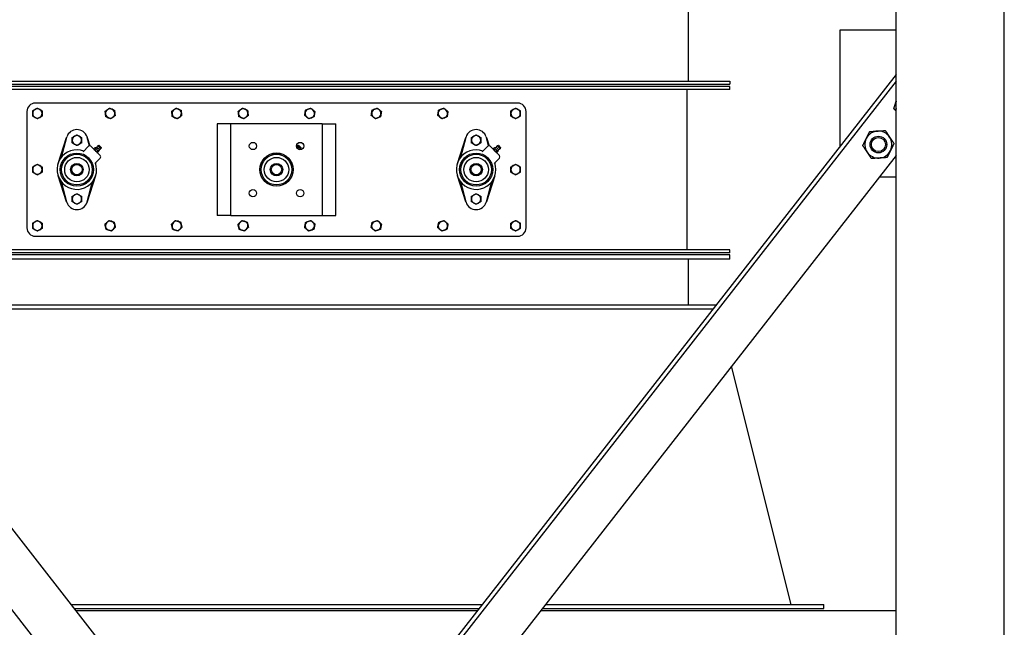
# Model space of a CAD drawing. Header units: inches. Extents: x 36 to 1719, y -84 to 1122.
# Tile 461 of 571: x 1505 to 1564, y 492 to 528. Entities that reach past the tile are written whole.
import ezdxf

# ---------------------------------------------------------------- set-up
doc = ezdxf.new("R2010")
doc.units = ezdxf.units.IN
doc.header["$LTSCALE"] = 48
doc.header["$MEASUREMENT"] = 0
doc.layers.add('Visible (ANSI)', color=7, linetype='Continuous', lineweight=30)

msp = doc.modelspace()

# ---------------------------------------------------------------- linework, layer by layer
at = {"layer": 'Visible (ANSI)'}
for p, q in [((1545.34812, 533.09877), (1545.34812, 524.54627)), ((1557.84812, 404.10877), (1557.84812, 532.34877)), ((1564.34812, 404.10877), (1564.34812, 532.34877)), ((1554.47562, 527.63572), (1557.84812, 527.63572)), ((1554.47562, 520.63572), (1554.47562, 527.63572)), ((1557.84812, 524.95034), (1483.34812, 429.63862)), ((1557.84812, 524.54438), (1483.34812, 429.23267)), ((1493.34812, 524.54627), (1547.84812, 524.54627)), ((1547.84812, 524.54627), (1547.84812, 524.35877)), ((1493.34812, 524.35877), (1547.84812, 524.35877)), ((1547.84812, 524.23377), (1493.34812, 524.23377)), ((1547.84812, 524.04627), (1493.34812, 524.04627)), ((1545.28562, 514.42127), (1545.28562, 524.04627)), ((1547.84812, 524.04627), (1547.84812, 524.23377)), ((1535.09812, 523.23377), (1506.09812, 523.23377)), ((1505.59812, 522.73377), (1505.59812, 515.73377)), ((1535.59812, 515.73377), (1535.59812, 522.73377)), ((1517.66062, 521.98377), (1517.03562, 521.98377)), ((1517.03562, 521.98377), (1517.03562, 516.48377)), ((1517.84812, 521.98377), (1517.66062, 521.98377)), ((1517.84812, 516.48377), (1517.84812, 521.98377)), ((1518.22312, 521.98377), (1517.84812, 521.98377)), ((1522.97312, 521.98377), (1518.22312, 521.98377)), ((1523.34812, 521.98377), (1522.97312, 521.98377)), ((1523.34812, 521.98377), (1523.53562, 521.98377)), ((1523.34812, 521.98377), (1523.34812, 516.48377)), ((1523.53562, 521.98377), (1524.16062, 521.98377)), ((1524.16062, 516.48377), (1524.16062, 521.98377)), ((1507.46902, 519.60158), (1507.97789, 521.16373)), ((1507.97789, 521.16373), (1507.65363, 519.95356)), ((1507.97789, 521.16373), (1507.989, 521.19782)), ((1509.20724, 521.19782), (1509.21835, 521.16373)), ((1509.35154, 520.66664), (1509.21835, 521.16373)), ((1509.21835, 521.16373), (1509.38022, 520.6668)), ((1531.46902, 519.60158), (1531.97789, 521.16373)), ((1531.97789, 521.16373), (1531.65363, 519.95356)), ((1531.97789, 521.16373), (1531.989, 521.19782)), ((1533.20724, 521.19782), (1533.21835, 521.16373)), ((1533.35154, 520.66664), (1533.21835, 521.16373)), ((1533.21835, 521.16373), (1533.38022, 520.6668)), ((1486.72062, 520.63572), (1520.59812, 477.29448)), ((1508.96703, 520.30979), (1509.29571, 520.63847)), ((1509.43713, 520.63847), (1510.00281, 520.07278)), ((1509.61617, 520.47684), (1509.68228, 520.54295)), ((1509.62254, 520.45306), (1509.61617, 520.47684)), ((1509.67242, 520.42058), (1509.73853, 520.48669)), ((1509.70605, 520.53658), (1509.68228, 520.54295)), ((1509.70605, 520.53658), (1509.71911, 520.52352)), ((1509.71911, 520.52352), (1509.80349, 520.43914)), ((1509.78493, 520.30807), (1509.85104, 520.37418)), ((1509.80135, 520.58455), (1509.9489, 520.43701)), ((1509.80349, 520.43914), (1509.88787, 520.35476)), ((1509.84118, 520.25182), (1509.9073, 520.31793)), ((1509.92566, 520.68974), (1509.85529, 520.66878)), ((1509.85529, 520.66878), (1510.03313, 520.49094)), ((1509.88787, 520.35476), (1509.90092, 520.34171)), ((1509.90092, 520.34171), (1509.9073, 520.31793)), ((1509.93347, 520.68776), (1510.05211, 520.56913)), ((1510.05409, 520.56131), (1510.03313, 520.49094)), ((1521.81151, 520.57439), (1521.93874, 520.44717)), ((1521.92566, 520.68974), (1521.85529, 520.66878)), ((1521.85529, 520.66878), (1522.03313, 520.49094)), ((1521.93347, 520.68776), (1522.05211, 520.56913)), ((1522.05409, 520.56131), (1522.03313, 520.49094)), ((1532.96703, 520.30979), (1533.29571, 520.63847)), ((1533.43713, 520.63847), (1534.00281, 520.07278)), ((1533.61617, 520.47684), (1533.68228, 520.54295)), ((1533.62254, 520.45306), (1533.61617, 520.47684)), ((1533.67242, 520.42058), (1533.73853, 520.48669)), ((1533.70605, 520.53658), (1533.68228, 520.54295)), ((1533.70605, 520.53658), (1533.71911, 520.52352)), ((1533.71911, 520.52352), (1533.80349, 520.43914)), ((1533.78493, 520.30807), (1533.85104, 520.37418)), ((1533.80135, 520.58455), (1533.9489, 520.43701)), ((1533.80349, 520.43914), (1533.88787, 520.35476)), ((1533.84118, 520.25182), (1533.9073, 520.31793)), ((1533.92566, 520.68974), (1533.85529, 520.66878)), ((1533.85529, 520.66878), (1534.03313, 520.49094)), ((1533.88787, 520.35476), (1533.90092, 520.34171)), ((1533.90092, 520.34171), (1533.9073, 520.31793)), ((1533.93347, 520.68776), (1534.05211, 520.56913)), ((1534.05409, 520.56131), (1534.03313, 520.49094)), ((1557.84812, 520.07892), (1483.34812, 424.76721)), ((1510.00281, 519.93136), (1509.67414, 519.60268)), ((1509.81741, 520.25819), (1509.84118, 520.25182)), ((1534.00281, 519.93136), (1533.67414, 519.60268)), ((1533.81741, 520.25819), (1533.84118, 520.25182)), ((1509.71391, 519.64245), (1509.72722, 519.60158)), ((1533.71391, 519.64245), (1533.72722, 519.60158)), ((1484.357, 518.78821), (1518.69426, 474.85877)), ((1507.97789, 517.30381), (1507.46902, 518.86596)), ((1507.65363, 518.51398), (1507.97789, 517.30381)), ((1509.72722, 518.86596), (1509.21835, 517.30381)), ((1509.21835, 517.30381), (1509.54261, 518.51398)), ((1531.97789, 517.30381), (1531.46902, 518.86596)), ((1531.65363, 518.51398), (1531.97789, 517.30381)), ((1533.72722, 518.86596), (1533.21835, 517.30381)), ((1533.21835, 517.30381), (1533.54261, 518.51398)), ((1557.84812, 518.78821), (1556.83924, 518.78821)), ((1507.989, 517.26972), (1507.97789, 517.30381)), ((1509.21835, 517.30381), (1509.20724, 517.26972)), ((1531.989, 517.26972), (1531.97789, 517.30381)), ((1533.21835, 517.30381), (1533.20724, 517.26972)), ((1517.66062, 516.48377), (1517.03562, 516.48377)), ((1517.84812, 516.48377), (1517.66062, 516.48377)), ((1517.84812, 516.48377), (1518.22312, 516.48377)), ((1518.22312, 516.48377), (1522.97312, 516.48377)), ((1522.97312, 516.48377), (1523.34812, 516.48377)), ((1523.34812, 516.48377), (1523.53562, 516.48377)), ((1523.53562, 516.48377), (1524.16062, 516.48377)), ((1506.09812, 515.23377), (1535.09812, 515.23377)), ((1547.84812, 514.42127), (1493.34812, 514.42127)), ((1547.84812, 514.23377), (1547.84812, 514.42127)), ((1547.84812, 514.23377), (1493.34812, 514.23377)), ((1547.84812, 514.10877), (1493.34812, 514.10877)), ((1547.84812, 513.85877), (1493.34812, 513.85877)), ((1545.34812, 513.85877), (1545.34812, 511.10877)), ((1547.84812, 513.85877), (1547.84812, 514.10877)), ((1494.16732, 511.10877), (1547.02892, 511.10877)), ((1494.36273, 510.85877), (1546.83351, 510.85877)), ((1551.53562, 493.10877), (1547.95673, 507.42435)), ((1508.23694, 493.10877), (1532.9593, 493.10877)), ((1536.76702, 493.10877), (1553.49812, 493.10877)), ((1553.49812, 492.85877), (1553.49812, 493.10877)), ((1508.43236, 492.85877), (1532.76388, 492.85877)), ((1508.53006, 492.73377), (1532.66618, 492.73377)), ((1536.4739, 492.73377), (1557.84812, 492.73377)), ((1536.5716, 492.85877), (1553.49812, 492.85877))]:
    msp.add_line(p, q, dxfattribs=at)
for centre, radius in [((1519.18012, 520.65177), 0.21875), ((1522.01612, 520.65177), 0.21875), ((1556.77815, 520.73982), 0.50016), ((1556.77815, 520.73982), 0.5), ((1556.77815, 520.73982), 0.42332), ((1508.59812, 519.23377), 0.99675), ((1508.59812, 519.23377), 0.92175), ((1508.59812, 519.23377), 0.73425), ((1520.59812, 519.23377), 1), ((1520.59812, 519.23377), 0.99675), ((1520.59812, 519.23377), 0.92175), ((1520.59812, 519.23377), 0.73425), ((1532.59812, 519.23377), 0.99675), ((1532.59812, 519.23377), 0.92175), ((1532.59812, 519.23377), 0.73425), ((1508.59812, 519.23377), 0.375), ((1508.59812, 519.23377), 0.3125), ((1520.59812, 519.23377), 0.375), ((1520.59812, 519.23377), 0.3125), ((1532.59812, 519.23377), 0.375), ((1532.59812, 519.23377), 0.3125), ((1519.18012, 517.81577), 0.21875), ((1522.01612, 517.81577), 0.21875)]:
    msp.add_circle(centre, radius, dxfattribs=at)
for centre, radius, start, end in [((1506.09812, 522.73377), 0.5, 90, 180), ((1535.09812, 522.73377), 0.5, 0, 90), ((1558.62567, 523.10343), 0.8125, 163.1331043, 196.8668957), ((1506.22312, 522.60877), 0.281, 120, 180), ((1506.22312, 522.60877), 0.281, 60, 120), ((1506.22312, 522.60877), 0.281, 0, 60), ((1510.59812, 522.60877), 0.281, 126.2923397, 186.2923397), ((1510.59812, 522.60877), 0.281, 66.2923397, 126.2923397), ((1510.59812, 522.60877), 0.281, 6.2923397, 66.2923397), ((1510.59812, 522.60877), 0.281, 306.2923397, 6.2923397), ((1514.59812, 522.60877), 0.281, 126.2923397, 186.2923397), ((1514.59812, 522.60877), 0.281, 66.2923397, 126.2923397), ((1514.59812, 522.60877), 0.281, 6.2923397, 66.2923397), ((1514.59812, 522.60877), 0.281, 306.2923397, 6.2923397), ((1518.59812, 522.60877), 0.281, 126.2923397, 186.2923397), ((1518.59812, 522.60877), 0.281, 66.2923397, 126.2923397), ((1518.59812, 522.60877), 0.281, 6.2923397, 66.2923397), ((1518.59812, 522.60877), 0.281, 306.2923397, 6.2923397), ((1522.59812, 522.60877), 0.281, 170.8358207, 230.8358207), ((1522.59812, 522.60877), 0.281, 110.8358207, 170.8358207), ((1522.59812, 522.60877), 0.281, 50.8358207, 110.8358207), ((1522.59812, 522.60877), 0.281, 350.8358207, 50.8358207), ((1526.59812, 522.60877), 0.281, 170.8358207, 230.8358207), ((1526.59812, 522.60877), 0.281, 110.8358207, 170.8358207), ((1526.59812, 522.60877), 0.281, 50.8358207, 110.8358207), ((1526.59812, 522.60877), 0.281, 350.8358207, 50.8358207), ((1530.59812, 522.60877), 0.281, 170.8358207, 230.8358207), ((1530.59812, 522.60877), 0.281, 110.8358207, 170.8358207), ((1530.59812, 522.60877), 0.281, 50.8358207, 110.8358207), ((1530.59812, 522.60877), 0.281, 350.8358207, 50.8358207), ((1534.97312, 522.60877), 0.281, 120, 180), ((1534.97312, 522.60877), 0.281, 60, 120), ((1534.97312, 522.60877), 0.281, 0, 60), ((1506.22312, 522.60877), 0.281, 180, 240), ((1506.22312, 522.60877), 0.281, 240, 300), ((1506.22312, 522.60877), 0.281, 300, 0), ((1510.59812, 522.60877), 0.281, 186.2923397, 246.2923397), ((1510.59812, 522.60877), 0.281, 246.2923397, 306.2923397), ((1514.59812, 522.60877), 0.281, 186.2923397, 246.2923397), ((1514.59812, 522.60877), 0.281, 246.2923397, 306.2923397), ((1518.59812, 522.60877), 0.281, 186.2923397, 246.2923397), ((1518.59812, 522.60877), 0.281, 246.2923397, 306.2923397), ((1522.59812, 522.60877), 0.281, 230.8358207, 290.8358207), ((1522.59812, 522.60877), 0.281, 290.8358207, 350.8358207), ((1526.59812, 522.60877), 0.281, 230.8358207, 290.8358207), ((1526.59812, 522.60877), 0.281, 290.8358207, 350.8358207), ((1530.59812, 522.60877), 0.281, 230.8358207, 290.8358207), ((1530.59812, 522.60877), 0.281, 290.8358207, 350.8358207), ((1534.97312, 522.60877), 0.281, 180, 240), ((1534.97312, 522.60877), 0.281, 240, 300), ((1534.97312, 522.60877), 0.281, 300, 0), ((1508.59812, 520.9994), 0.64063, 18.0432318, 161.9567682), ((1532.59812, 520.9994), 0.64063, 18.0432318, 161.9567682), ((1556.77815, 520.73982), 0.8125, 93.6646416, 153.6646416), ((1556.77815, 520.73982), 0.8125, 33.6646416, 93.6646416), ((1508.59812, 520.9994), 0.28125, 120, 180), ((1508.59812, 520.9994), 0.28125, 180, 240), ((1508.59812, 520.9994), 0.28125, 60, 120), ((1508.59812, 520.9994), 0.28125, 0, 60), ((1508.59812, 520.9994), 0.28125, 300, 0), ((1532.59812, 520.9994), 0.28125, 120, 180), ((1532.59812, 520.9994), 0.28125, 180, 240), ((1532.59812, 520.9994), 0.28125, 60, 120), ((1532.59812, 520.9994), 0.28125, 0, 60), ((1532.59812, 520.9994), 0.28125, 300, 0), ((1556.77815, 520.73982), 0.8125, 153.6646416, 213.6646416), ((1556.77815, 520.73982), 0.8125, 333.6646416, 33.6646416), ((1508.59812, 519.23377), 1.1875, 69.9010624, 20.0989376), ((1508.59812, 520.9994), 0.28125, 240, 300), ((1509.36642, 520.56776), 0.1, 45, 135), ((1509.65023, 520.76611), 0.23622, 283.6687015, 309.7729981), ((1509.9275, 520.56316), 0.12795, 124.3612907, 170.3745904), ((1510.13045, 520.28588), 0.23622, 140.2270019, 166.3312985), ((1509.92791, 520.6822), 0.00787, 45, 106.5871761), ((1509.9275, 520.56316), 0.12795, 279.6254096, 325.6387093), ((1510.04654, 520.56356), 0.00787, 343.4128239, 45), ((1521.9275, 520.56316), 0.12795, 124.3612907, 164.4634537), ((1521.92791, 520.6822), 0.00787, 45, 106.5871761), ((1521.9275, 520.56316), 0.12795, 285.5365463, 325.6387093), ((1522.04654, 520.56356), 0.00787, 343.4128239, 45), ((1532.59812, 519.23377), 1.1875, 69.9010624, 20.0989376), ((1532.59812, 520.9994), 0.28125, 240, 300), ((1533.36642, 520.56776), 0.1, 45, 135), ((1533.65023, 520.76611), 0.23622, 283.6687015, 309.7729981), ((1533.9275, 520.56316), 0.12795, 124.3612907, 170.3745904), ((1534.13045, 520.28588), 0.23622, 140.2270019, 166.3312985), ((1533.92791, 520.6822), 0.00787, 45, 106.5871761), ((1533.9275, 520.56316), 0.12795, 279.6254096, 325.6387093), ((1534.04654, 520.56356), 0.00787, 343.4128239, 45), ((1556.77815, 520.73982), 0.8125, 213.6646416, 273.6646416), ((1556.77815, 520.73982), 0.8125, 273.6646416, 333.6646416), ((1509.9321, 520.00207), 0.1, 315, 45), ((1533.9321, 520.00207), 0.1, 315, 45), ((1506.22312, 519.23377), 0.281, 120, 180), ((1506.22312, 519.23377), 0.281, 180, 240), ((1506.22312, 519.23377), 0.281, 60, 120), ((1506.22312, 519.23377), 0.281, 0, 60), ((1506.22312, 519.23377), 0.281, 300, 0), ((1534.97312, 519.23377), 0.281, 120, 180), ((1534.97312, 519.23377), 0.281, 180, 240), ((1534.97312, 519.23377), 0.281, 60, 120), ((1534.97312, 519.23377), 0.281, 0, 60), ((1534.97312, 519.23377), 0.281, 300, 0), ((1506.22312, 519.23377), 0.281, 240, 300), ((1534.97312, 519.23377), 0.281, 240, 300), ((1508.59812, 517.46815), 0.28125, 120, 180), ((1508.59812, 517.46815), 0.28125, 180, 240), ((1508.59812, 517.46815), 0.28125, 60, 120), ((1508.59812, 517.46815), 0.28125, 0, 60), ((1508.59812, 517.46815), 0.28125, 300, 0), ((1532.59812, 517.46815), 0.28125, 120, 180), ((1532.59812, 517.46815), 0.28125, 180, 240), ((1532.59812, 517.46815), 0.28125, 60, 120), ((1532.59812, 517.46815), 0.28125, 0, 60), ((1532.59812, 517.46815), 0.28125, 300, 0), ((1508.59812, 517.46815), 0.64063, 198.0432318, 341.9567682), ((1508.59812, 517.46815), 0.28125, 240, 300), ((1532.59812, 517.46815), 0.64063, 198.0432318, 341.9567682), ((1532.59812, 517.46815), 0.28125, 240, 300), ((1506.22312, 515.85877), 0.281, 60, 120), ((1510.59812, 515.85877), 0.281, 73.3571703, 133.3571703), ((1510.59812, 515.85877), 0.281, 13.3571703, 73.3571703), ((1514.59812, 515.85877), 0.281, 73.3571703, 133.3571703), ((1514.59812, 515.85877), 0.281, 13.3571703, 73.3571703), ((1518.59812, 515.85877), 0.281, 73.3571703, 133.3571703), ((1518.59812, 515.85877), 0.281, 13.3571703, 73.3571703), ((1522.59812, 515.85877), 0.281, 108.4406544, 168.4406544), ((1522.59812, 515.85877), 0.281, 48.4406544, 108.4406544), ((1526.59812, 515.85877), 0.281, 108.4406544, 168.4406544), ((1526.59812, 515.85877), 0.281, 48.4406544, 108.4406544), ((1530.59812, 515.85877), 0.281, 108.4406544, 168.4406544), ((1530.59812, 515.85877), 0.281, 48.4406544, 108.4406544), ((1534.97312, 515.85877), 0.281, 60, 120), ((1506.09812, 515.73377), 0.5, 180, 270), ((1506.22312, 515.85877), 0.281, 120, 180), ((1506.22312, 515.85877), 0.281, 180, 240), ((1506.22312, 515.85877), 0.281, 240, 300), ((1506.22312, 515.85877), 0.281, 0, 60), ((1506.22312, 515.85877), 0.281, 300, 0), ((1510.59812, 515.85877), 0.281, 133.3571703, 193.3571703), ((1510.59812, 515.85877), 0.281, 193.3571703, 253.3571703), ((1510.59812, 515.85877), 0.281, 253.3571703, 313.3571703), ((1510.59812, 515.85877), 0.281, 313.3571703, 13.3571703), ((1514.59812, 515.85877), 0.281, 133.3571703, 193.3571703), ((1514.59812, 515.85877), 0.281, 193.3571703, 253.3571703), ((1514.59812, 515.85877), 0.281, 253.3571703, 313.3571703), ((1514.59812, 515.85877), 0.281, 313.3571703, 13.3571703), ((1518.59812, 515.85877), 0.281, 133.3571703, 193.3571703), ((1518.59812, 515.85877), 0.281, 193.3571703, 253.3571703), ((1518.59812, 515.85877), 0.281, 253.3571703, 313.3571703), ((1518.59812, 515.85877), 0.281, 313.3571703, 13.3571703), ((1522.59812, 515.85877), 0.281, 168.4406544, 228.4406544), ((1522.59812, 515.85877), 0.281, 228.4406544, 288.4406544), ((1522.59812, 515.85877), 0.281, 288.4406544, 348.4406544), ((1522.59812, 515.85877), 0.281, 348.4406544, 48.4406544), ((1526.59812, 515.85877), 0.281, 168.4406544, 228.4406544), ((1526.59812, 515.85877), 0.281, 228.4406544, 288.4406544), ((1526.59812, 515.85877), 0.281, 288.4406544, 348.4406544), ((1526.59812, 515.85877), 0.281, 348.4406544, 48.4406544), ((1530.59812, 515.85877), 0.281, 168.4406544, 228.4406544), ((1530.59812, 515.85877), 0.281, 228.4406544, 288.4406544), ((1530.59812, 515.85877), 0.281, 288.4406544, 348.4406544), ((1530.59812, 515.85877), 0.281, 348.4406544, 48.4406544), ((1534.97312, 515.85877), 0.281, 120, 180), ((1534.97312, 515.85877), 0.281, 180, 240), ((1534.97312, 515.85877), 0.281, 240, 300), ((1535.09812, 515.73377), 0.5, 270, 0), ((1534.97312, 515.85877), 0.281, 0, 60), ((1534.97312, 515.85877), 0.281, 300, 0)]:
    msp.add_arc(centre, radius, start, end, dxfattribs=at)
for points, weights in [([(1557.70999, 522.89914), (1557.78401, 523.13502), (1557.84812, 523.33931)], [1, 1.03730221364, 1.00128282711]), ([(1505.94212, 522.77101), (1506.01741, 522.81448), (1506.08262, 522.85213)], [1, 1.0379548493, 1]), ([(1505.94212, 522.60877), (1505.94212, 522.68407), (1505.94212, 522.77101)], [1, 1.0379548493, 1]), ([(1506.08262, 522.85213), (1506.14783, 522.88977), (1506.22312, 522.93324)], [1, 1.0379548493, 1]), ([(1506.22312, 522.93324), (1506.29841, 522.88977), (1506.36362, 522.85213)], [1, 1.0379548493, 1]), ([(1506.36362, 522.85213), (1506.42883, 522.81448), (1506.50412, 522.77101)], [1, 1.0379548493, 1]), ([(1506.50412, 522.77101), (1506.50412, 522.68407), (1506.50412, 522.60877)], [1, 1.0379548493, 1]), ([(1510.30103, 522.73923), (1510.37111, 522.79069), (1510.43179, 522.83526)], [1, 1.0379548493, 1]), ([(1510.31881, 522.57797), (1510.31056, 522.65281), (1510.30103, 522.73923)], [1, 1.0379548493, 1]), ([(1510.43179, 522.83526), (1510.49248, 522.87983), (1510.56256, 522.93129)], [1, 1.0379548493, 1]), ([(1510.56256, 522.93129), (1510.64216, 522.89633), (1510.7111, 522.86606)], [1, 1.0379548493, 1]), ([(1510.7111, 522.86606), (1510.78004, 522.83579), (1510.85965, 522.80083)], [1, 1.0379548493, 1]), ([(1510.85965, 522.80083), (1510.86917, 522.71441), (1510.87743, 522.63957)], [1, 1.0379548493, 1]), ([(1510.87743, 522.63957), (1510.88568, 522.56473), (1510.89521, 522.47831)], [1, 1.0379548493, 1]), ([(1514.30103, 522.73923), (1514.37111, 522.79069), (1514.43179, 522.83526)], [1, 1.0379548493, 1]), ([(1514.31881, 522.57797), (1514.31056, 522.65281), (1514.30103, 522.73923)], [1, 1.0379548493, 1]), ([(1514.43179, 522.83526), (1514.49248, 522.87983), (1514.56256, 522.93129)], [1, 1.0379548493, 1]), ([(1514.56256, 522.93129), (1514.64216, 522.89633), (1514.7111, 522.86606)], [1, 1.0379548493, 1]), ([(1514.7111, 522.86606), (1514.78004, 522.83579), (1514.85965, 522.80083)], [1, 1.0379548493, 1]), ([(1514.85965, 522.80083), (1514.86917, 522.71441), (1514.87743, 522.63957)], [1, 1.0379548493, 1]), ([(1514.87743, 522.63957), (1514.88568, 522.56473), (1514.89521, 522.47831)], [1, 1.0379548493, 1]), ([(1518.30103, 522.73923), (1518.37111, 522.79069), (1518.43179, 522.83526)], [1, 1.0379548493, 1]), ([(1518.31881, 522.57797), (1518.31056, 522.65281), (1518.30103, 522.73923)], [1, 1.0379548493, 1]), ([(1518.43179, 522.83526), (1518.49248, 522.87983), (1518.56256, 522.93129)], [1, 1.0379548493, 1]), ([(1518.56256, 522.93129), (1518.64216, 522.89633), (1518.7111, 522.86606)], [1, 1.0379548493, 1]), ([(1518.7111, 522.86606), (1518.78004, 522.83579), (1518.85965, 522.80083)], [1, 1.0379548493, 1]), ([(1518.85965, 522.80083), (1518.86917, 522.71441), (1518.87743, 522.63957)], [1, 1.0379548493, 1]), ([(1518.87743, 522.63957), (1518.88568, 522.56473), (1518.89521, 522.47831)], [1, 1.0379548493, 1]), ([(1522.29487, 522.49336), (1522.30872, 522.57919), (1522.32071, 522.65353)], [1, 1.0379548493, 1]), ([(1522.32071, 522.65353), (1522.3327, 522.72786), (1522.34654, 522.81369)], [1, 1.0379548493, 1]), ([(1522.34654, 522.81369), (1522.4278, 522.84461), (1522.49817, 522.8714)], [1, 1.0379548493, 1]), ([(1522.49817, 522.8714), (1522.56854, 522.89818), (1522.6498, 522.9291)], [1, 1.0379548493, 1]), ([(1522.6498, 522.9291), (1522.71721, 522.87419), (1522.77558, 522.82664)], [1, 1.0379548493, 1]), ([(1522.77558, 522.82664), (1522.83396, 522.77909), (1522.90137, 522.72418)], [1, 1.0379548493, 1]), ([(1522.90137, 522.72418), (1522.88752, 522.63835), (1522.87553, 522.56402)], [1, 1.0379548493, 1]), ([(1526.29487, 522.49336), (1526.30872, 522.57919), (1526.32071, 522.65353)], [1, 1.0379548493, 1]), ([(1526.32071, 522.65353), (1526.3327, 522.72786), (1526.34654, 522.81369)], [1, 1.0379548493, 1]), ([(1526.34654, 522.81369), (1526.4278, 522.84461), (1526.49817, 522.8714)], [1, 1.0379548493, 1]), ([(1526.49817, 522.8714), (1526.56854, 522.89818), (1526.6498, 522.9291)], [1, 1.0379548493, 1]), ([(1526.6498, 522.9291), (1526.71721, 522.87419), (1526.77558, 522.82664)], [1, 1.0379548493, 1]), ([(1526.77558, 522.82664), (1526.83396, 522.77909), (1526.90137, 522.72418)], [1, 1.0379548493, 1]), ([(1526.90137, 522.72418), (1526.88752, 522.63835), (1526.87553, 522.56402)], [1, 1.0379548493, 1]), ([(1530.29487, 522.49336), (1530.30872, 522.57919), (1530.32071, 522.65353)], [1, 1.0379548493, 1]), ([(1530.32071, 522.65353), (1530.3327, 522.72786), (1530.34654, 522.81369)], [1, 1.0379548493, 1]), ([(1530.34654, 522.81369), (1530.4278, 522.84461), (1530.49817, 522.8714)], [1, 1.0379548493, 1]), ([(1530.49817, 522.8714), (1530.56854, 522.89818), (1530.6498, 522.9291)], [1, 1.0379548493, 1]), ([(1530.6498, 522.9291), (1530.71721, 522.87419), (1530.77558, 522.82664)], [1, 1.0379548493, 1]), ([(1530.77558, 522.82664), (1530.83396, 522.77909), (1530.90137, 522.72418)], [1, 1.0379548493, 1]), ([(1530.90137, 522.72418), (1530.88752, 522.63835), (1530.87553, 522.56402)], [1, 1.0379548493, 1]), ([(1534.69212, 522.77101), (1534.76741, 522.81448), (1534.83262, 522.85213)], [1, 1.0379548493, 1]), ([(1534.69212, 522.60877), (1534.69212, 522.68407), (1534.69212, 522.77101)], [1, 1.0379548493, 1]), ([(1534.83262, 522.85213), (1534.89783, 522.88977), (1534.97312, 522.93324)], [1, 1.0379548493, 1]), ([(1534.97312, 522.93324), (1535.04841, 522.88977), (1535.11362, 522.85213)], [1, 1.0379548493, 1]), ([(1535.11362, 522.85213), (1535.17883, 522.81448), (1535.25412, 522.77101)], [1, 1.0379548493, 1]), ([(1535.25412, 522.77101), (1535.25412, 522.68407), (1535.25412, 522.60877)], [1, 1.0379548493, 1]), ([(1557.84812, 522.7488), (1557.78227, 522.82047), (1557.70999, 522.89914)], [1.0184409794, 1.01578675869, 1]), ([(1505.94212, 522.44654), (1505.94212, 522.53348), (1505.94212, 522.60877)], [1, 1.0379548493, 1]), ([(1506.08262, 522.36542), (1506.01741, 522.40307), (1505.94212, 522.44654)], [1, 1.0379548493, 1]), ([(1506.22312, 522.2843), (1506.14783, 522.32777), (1506.08262, 522.36542)], [1, 1.0379548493, 1]), ([(1506.36362, 522.36542), (1506.29841, 522.32777), (1506.22312, 522.2843)], [1, 1.0379548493, 1]), ([(1506.50412, 522.44654), (1506.42883, 522.40307), (1506.36362, 522.36542)], [1, 1.0379548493, 1]), ([(1506.50412, 522.60877), (1506.50412, 522.53348), (1506.50412, 522.44654)], [1, 1.0379548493, 1]), ([(1510.33659, 522.41672), (1510.32707, 522.50313), (1510.31881, 522.57797)], [1, 1.0379548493, 1]), ([(1510.48514, 522.35149), (1510.4162, 522.38176), (1510.33659, 522.41672)], [1, 1.0379548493, 1]), ([(1510.63368, 522.28626), (1510.55408, 522.32121), (1510.48514, 522.35149)], [1, 1.0379548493, 1]), ([(1510.76445, 522.38228), (1510.70376, 522.33772), (1510.63368, 522.28626)], [1, 1.0379548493, 1]), ([(1510.89521, 522.47831), (1510.82513, 522.42685), (1510.76445, 522.38228)], [1, 1.0379548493, 1]), ([(1514.33659, 522.41672), (1514.32707, 522.50313), (1514.31881, 522.57797)], [1, 1.0379548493, 1]), ([(1514.48514, 522.35149), (1514.4162, 522.38176), (1514.33659, 522.41672)], [1, 1.0379548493, 1]), ([(1514.63368, 522.28626), (1514.55408, 522.32121), (1514.48514, 522.35149)], [1, 1.0379548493, 1]), ([(1514.76445, 522.38228), (1514.70376, 522.33772), (1514.63368, 522.28626)], [1, 1.0379548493, 1]), ([(1514.89521, 522.47831), (1514.82513, 522.42685), (1514.76445, 522.38228)], [1, 1.0379548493, 1]), ([(1518.33659, 522.41672), (1518.32707, 522.50313), (1518.31881, 522.57797)], [1, 1.0379548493, 1]), ([(1518.48514, 522.35149), (1518.4162, 522.38176), (1518.33659, 522.41672)], [1, 1.0379548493, 1]), ([(1518.63368, 522.28626), (1518.55408, 522.32121), (1518.48514, 522.35149)], [1, 1.0379548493, 1]), ([(1518.76445, 522.38228), (1518.70376, 522.33772), (1518.63368, 522.28626)], [1, 1.0379548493, 1]), ([(1518.89521, 522.47831), (1518.82513, 522.42685), (1518.76445, 522.38228)], [1, 1.0379548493, 1]), ([(1522.42066, 522.3909), (1522.36228, 522.43845), (1522.29487, 522.49336)], [1, 1.0379548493, 1]), ([(1522.54644, 522.28844), (1522.47903, 522.34335), (1522.42066, 522.3909)], [1, 1.0379548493, 1]), ([(1522.69807, 522.34615), (1522.6277, 522.31937), (1522.54644, 522.28844)], [1, 1.0379548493, 1]), ([(1522.84969, 522.40385), (1522.76844, 522.37293), (1522.69807, 522.34615)], [1, 1.0379548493, 1]), ([(1522.87553, 522.56402), (1522.86354, 522.48969), (1522.84969, 522.40385)], [1, 1.0379548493, 1]), ([(1526.42066, 522.3909), (1526.36228, 522.43845), (1526.29487, 522.49336)], [1, 1.0379548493, 1]), ([(1526.54644, 522.28844), (1526.47903, 522.34335), (1526.42066, 522.3909)], [1, 1.0379548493, 1]), ([(1526.69807, 522.34615), (1526.6277, 522.31937), (1526.54644, 522.28844)], [1, 1.0379548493, 1]), ([(1526.84969, 522.40385), (1526.76844, 522.37293), (1526.69807, 522.34615)], [1, 1.0379548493, 1]), ([(1526.87553, 522.56402), (1526.86354, 522.48969), (1526.84969, 522.40385)], [1, 1.0379548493, 1]), ([(1530.42066, 522.3909), (1530.36228, 522.43845), (1530.29487, 522.49336)], [1, 1.0379548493, 1]), ([(1530.54644, 522.28844), (1530.47903, 522.34335), (1530.42066, 522.3909)], [1, 1.0379548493, 1]), ([(1530.69807, 522.34615), (1530.6277, 522.31937), (1530.54644, 522.28844)], [1, 1.0379548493, 1]), ([(1530.84969, 522.40385), (1530.76844, 522.37293), (1530.69807, 522.34615)], [1, 1.0379548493, 1]), ([(1530.87553, 522.56402), (1530.86354, 522.48969), (1530.84969, 522.40385)], [1, 1.0379548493, 1]), ([(1534.69212, 522.44654), (1534.69212, 522.53348), (1534.69212, 522.60877)], [1, 1.0379548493, 1]), ([(1534.83262, 522.36542), (1534.76741, 522.40307), (1534.69212, 522.44654)], [1, 1.0379548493, 1]), ([(1534.97312, 522.2843), (1534.89783, 522.32777), (1534.83262, 522.36542)], [1, 1.0379548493, 1]), ([(1535.11362, 522.36542), (1535.04841, 522.32777), (1534.97312, 522.2843)], [1, 1.0379548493, 1]), ([(1535.25412, 522.44654), (1535.17883, 522.40307), (1535.11362, 522.36542)], [1, 1.0379548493, 1]), ([(1535.25412, 522.60877), (1535.25412, 522.53348), (1535.25412, 522.44654)], [1, 1.0379548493, 1]), ([(1556.04998, 521.10026), (1556.14656, 521.29537), (1556.25808, 521.52067)], [1, 1.0379548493, 1]), ([(1556.25808, 521.52067), (1556.50896, 521.53674), (1556.72622, 521.55065)], [1, 1.0379548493, 1]), ([(1556.72622, 521.55065), (1556.94349, 521.56457), (1557.19436, 521.58064)], [1, 1.0379548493, 1]), ([(1557.19436, 521.58064), (1557.33371, 521.37141), (1557.4544, 521.19021)], [1, 1.0379548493, 1]), ([(1508.31687, 521.16178), (1508.39223, 521.20529), (1508.45749, 521.24297)], [1, 1.0379548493, 1]), ([(1508.31687, 520.9994), (1508.31687, 521.07476), (1508.31687, 521.16178)], [1, 1.0379548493, 1]), ([(1508.31687, 520.83702), (1508.31687, 520.92404), (1508.31687, 520.9994)], [1, 1.0379548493, 1]), ([(1508.45749, 521.24297), (1508.52276, 521.28065), (1508.59812, 521.32416)], [1, 1.0379548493, 1]), ([(1508.59812, 521.32416), (1508.67348, 521.28065), (1508.73874, 521.24297)], [1, 1.0379548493, 1]), ([(1508.73874, 521.24297), (1508.80401, 521.20529), (1508.87937, 521.16178)], [1, 1.0379548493, 1]), ([(1508.87937, 521.16178), (1508.87937, 521.07476), (1508.87937, 520.9994)], [1, 1.0379548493, 1]), ([(1508.87937, 520.9994), (1508.87937, 520.92404), (1508.87937, 520.83702)], [1, 1.0379548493, 1]), ([(1532.31687, 521.16178), (1532.39223, 521.20529), (1532.45749, 521.24297)], [1, 1.0379548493, 1]), ([(1532.31687, 520.9994), (1532.31687, 521.07476), (1532.31687, 521.16178)], [1, 1.0379548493, 1]), ([(1532.31687, 520.83702), (1532.31687, 520.92404), (1532.31687, 520.9994)], [1, 1.0379548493, 1]), ([(1532.45749, 521.24297), (1532.52276, 521.28065), (1532.59812, 521.32416)], [1, 1.0379548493, 1]), ([(1532.59812, 521.32416), (1532.67348, 521.28065), (1532.73874, 521.24297)], [1, 1.0379548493, 1]), ([(1532.73874, 521.24297), (1532.80401, 521.20529), (1532.87937, 521.16178)], [1, 1.0379548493, 1]), ([(1532.87937, 521.16178), (1532.87937, 521.07476), (1532.87937, 520.9994)], [1, 1.0379548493, 1]), ([(1532.87937, 520.9994), (1532.87937, 520.92404), (1532.87937, 520.83702)], [1, 1.0379548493, 1]), ([(1555.84188, 520.67985), (1555.9534, 520.90515), (1556.04998, 521.10026)], [1, 1.0379548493, 1]), ([(1557.4544, 521.19021), (1557.57508, 521.00901), (1557.71443, 520.79978)], [1, 1.0379548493, 1]), ([(1508.45749, 520.75583), (1508.39223, 520.79351), (1508.31687, 520.83702)], [1, 1.0379548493, 1]), ([(1508.59812, 520.67464), (1508.52276, 520.71815), (1508.45749, 520.75583)], [1, 1.0379548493, 1]), ([(1508.73874, 520.75583), (1508.67348, 520.71815), (1508.59812, 520.67464)], [1, 1.0379548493, 1]), ([(1508.87937, 520.83702), (1508.80401, 520.79351), (1508.73874, 520.75583)], [1, 1.0379548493, 1]), ([(1509.61617, 520.47684), (1509.62254, 520.45306), (1509.63559, 520.44001)], [1, 1.0379548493, 1]), ([(1509.63559, 520.44001), (1509.64864, 520.42695), (1509.67242, 520.42058)], [1, 1.0379548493, 1]), ([(1509.67242, 520.42058), (1509.69386, 520.38173), (1509.71997, 520.35562)], [1, 1.0379548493, 1]), ([(1509.71911, 520.52352), (1509.70605, 520.53658), (1509.68228, 520.54295)], [1, 1.0379548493, 1]), ([(1509.73853, 520.48669), (1509.73216, 520.51047), (1509.71911, 520.52352)], [1, 1.0379548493, 1]), ([(1509.71997, 520.35562), (1509.74608, 520.32952), (1509.78493, 520.30807)], [1, 1.0379548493, 1]), ([(1509.80349, 520.43914), (1509.77738, 520.46525), (1509.73853, 520.48669)], [1, 1.0379548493, 1]), ([(1509.78493, 520.30807), (1509.7913, 520.2843), (1509.80435, 520.27124)], [1, 1.0379548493, 1]), ([(1509.85104, 520.37418), (1509.8296, 520.41303), (1509.80349, 520.43914)], [1, 1.0379548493, 1]), ([(1509.80435, 520.27124), (1509.81741, 520.25819), (1509.84118, 520.25182)], [1, 1.0379548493, 1]), ([(1509.88787, 520.35476), (1509.87482, 520.36781), (1509.85104, 520.37418)], [1, 1.0379548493, 1]), ([(1509.9073, 520.31793), (1509.90092, 520.34171), (1509.88787, 520.35476)], [1, 1.0379548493, 1]), ([(1532.45749, 520.75583), (1532.39223, 520.79351), (1532.31687, 520.83702)], [1, 1.0379548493, 1]), ([(1532.59812, 520.67464), (1532.52276, 520.71815), (1532.45749, 520.75583)], [1, 1.0379548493, 1]), ([(1532.73874, 520.75583), (1532.67348, 520.71815), (1532.59812, 520.67464)], [1, 1.0379548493, 1]), ([(1532.87937, 520.83702), (1532.80401, 520.79351), (1532.73874, 520.75583)], [1, 1.0379548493, 1]), ([(1533.61617, 520.47684), (1533.62254, 520.45306), (1533.63559, 520.44001)], [1, 1.0379548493, 1]), ([(1533.63559, 520.44001), (1533.64864, 520.42695), (1533.67242, 520.42058)], [1, 1.0379548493, 1]), ([(1533.67242, 520.42058), (1533.69386, 520.38173), (1533.71997, 520.35562)], [1, 1.0379548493, 1]), ([(1533.71911, 520.52352), (1533.70605, 520.53658), (1533.68228, 520.54295)], [1, 1.0379548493, 1]), ([(1533.73853, 520.48669), (1533.73216, 520.51047), (1533.71911, 520.52352)], [1, 1.0379548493, 1]), ([(1533.71997, 520.35562), (1533.74608, 520.32952), (1533.78493, 520.30807)], [1, 1.0379548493, 1]), ([(1533.80349, 520.43914), (1533.77738, 520.46525), (1533.73853, 520.48669)], [1, 1.0379548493, 1]), ([(1533.78493, 520.30807), (1533.7913, 520.2843), (1533.80435, 520.27124)], [1, 1.0379548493, 1]), ([(1533.85104, 520.37418), (1533.8296, 520.41303), (1533.80349, 520.43914)], [1, 1.0379548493, 1]), ([(1533.80435, 520.27124), (1533.81741, 520.25819), (1533.84118, 520.25182)], [1, 1.0379548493, 1]), ([(1533.88787, 520.35476), (1533.87482, 520.36781), (1533.85104, 520.37418)], [1, 1.0379548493, 1]), ([(1533.9073, 520.31793), (1533.90092, 520.34171), (1533.88787, 520.35476)], [1, 1.0379548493, 1]), ([(1556.10191, 520.28942), (1555.98123, 520.47062), (1555.84188, 520.67985)], [1, 1.0379548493, 1]), ([(1556.36195, 519.89899), (1556.2226, 520.10822), (1556.10191, 520.28942)], [1, 1.0379548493, 1]), ([(1557.50633, 520.37937), (1557.40975, 520.18426), (1557.29822, 519.95896)], [1, 1.0379548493, 1]), ([(1557.71443, 520.79978), (1557.60291, 520.57448), (1557.50633, 520.37937)], [1, 1.0379548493, 1]), ([(1556.83009, 519.92898), (1556.61282, 519.91506), (1556.36195, 519.89899)], [1, 1.0379548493, 1]), ([(1557.29822, 519.95896), (1557.04735, 519.94289), (1556.83009, 519.92898)], [1, 1.0379548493, 1]), ([(1505.94212, 519.39601), (1506.01741, 519.43948), (1506.08262, 519.47713)], [1, 1.0379548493, 1]), ([(1505.94212, 519.23377), (1505.94212, 519.30907), (1505.94212, 519.39601)], [1, 1.0379548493, 1]), ([(1505.94212, 519.07154), (1505.94212, 519.15848), (1505.94212, 519.23377)], [1, 1.0379548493, 1]), ([(1506.08262, 519.47713), (1506.14783, 519.51477), (1506.22312, 519.55824)], [1, 1.0379548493, 1]), ([(1506.22312, 519.55824), (1506.29841, 519.51477), (1506.36362, 519.47713)], [1, 1.0379548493, 1]), ([(1506.36362, 519.47713), (1506.42883, 519.43948), (1506.50412, 519.39601)], [1, 1.0379548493, 1]), ([(1506.50412, 519.39601), (1506.50412, 519.30907), (1506.50412, 519.23377)], [1, 1.0379548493, 1]), ([(1506.50412, 519.23377), (1506.50412, 519.15848), (1506.50412, 519.07154)], [1, 1.0379548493, 1]), ([(1534.69212, 519.39601), (1534.76741, 519.43948), (1534.83262, 519.47713)], [1, 1.0379548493, 1]), ([(1534.69212, 519.23377), (1534.69212, 519.30907), (1534.69212, 519.39601)], [1, 1.0379548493, 1]), ([(1534.69212, 519.07154), (1534.69212, 519.15848), (1534.69212, 519.23377)], [1, 1.0379548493, 1]), ([(1534.83262, 519.47713), (1534.89783, 519.51477), (1534.97312, 519.55824)], [1, 1.0379548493, 1]), ([(1534.97312, 519.55824), (1535.04841, 519.51477), (1535.11362, 519.47713)], [1, 1.0379548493, 1]), ([(1535.11362, 519.47713), (1535.17883, 519.43948), (1535.25412, 519.39601)], [1, 1.0379548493, 1]), ([(1535.25412, 519.39601), (1535.25412, 519.30907), (1535.25412, 519.23377)], [1, 1.0379548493, 1]), ([(1535.25412, 519.23377), (1535.25412, 519.15848), (1535.25412, 519.07154)], [1, 1.0379548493, 1]), ([(1506.08262, 518.99042), (1506.01741, 519.02807), (1505.94212, 519.07154)], [1, 1.0379548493, 1]), ([(1506.22312, 518.9093), (1506.14783, 518.95277), (1506.08262, 518.99042)], [1, 1.0379548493, 1]), ([(1506.36362, 518.99042), (1506.29841, 518.95277), (1506.22312, 518.9093)], [1, 1.0379548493, 1]), ([(1506.50412, 519.07154), (1506.42883, 519.02807), (1506.36362, 518.99042)], [1, 1.0379548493, 1]), ([(1534.83262, 518.99042), (1534.76741, 519.02807), (1534.69212, 519.07154)], [1, 1.0379548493, 1]), ([(1534.97312, 518.9093), (1534.89783, 518.95277), (1534.83262, 518.99042)], [1, 1.0379548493, 1]), ([(1535.11362, 518.99042), (1535.04841, 518.95277), (1534.97312, 518.9093)], [1, 1.0379548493, 1]), ([(1535.25412, 519.07154), (1535.17883, 519.02807), (1535.11362, 518.99042)], [1, 1.0379548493, 1]), ([(1508.31687, 517.63053), (1508.39223, 517.67404), (1508.45749, 517.71172)], [1, 1.0379548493, 1]), ([(1508.31687, 517.46815), (1508.31687, 517.54351), (1508.31687, 517.63053)], [1, 1.0379548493, 1]), ([(1508.31687, 517.30577), (1508.31687, 517.39279), (1508.31687, 517.46815)], [1, 1.0379548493, 1]), ([(1508.45749, 517.22458), (1508.39223, 517.26226), (1508.31687, 517.30577)], [1, 1.0379548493, 1]), ([(1508.45749, 517.71172), (1508.52276, 517.7494), (1508.59812, 517.79291)], [1, 1.0379548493, 1]), ([(1508.59812, 517.79291), (1508.67348, 517.7494), (1508.73874, 517.71172)], [1, 1.0379548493, 1]), ([(1508.73874, 517.71172), (1508.80401, 517.67404), (1508.87937, 517.63053)], [1, 1.0379548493, 1]), ([(1508.87937, 517.30577), (1508.80401, 517.26226), (1508.73874, 517.22458)], [1, 1.0379548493, 1]), ([(1508.87937, 517.63053), (1508.87937, 517.54351), (1508.87937, 517.46815)], [1, 1.0379548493, 1]), ([(1508.87937, 517.46815), (1508.87937, 517.39279), (1508.87937, 517.30577)], [1, 1.0379548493, 1]), ([(1532.31687, 517.63053), (1532.39223, 517.67404), (1532.45749, 517.71172)], [1, 1.0379548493, 1]), ([(1532.31687, 517.46815), (1532.31687, 517.54351), (1532.31687, 517.63053)], [1, 1.0379548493, 1]), ([(1532.31687, 517.30577), (1532.31687, 517.39279), (1532.31687, 517.46815)], [1, 1.0379548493, 1]), ([(1532.45749, 517.22458), (1532.39223, 517.26226), (1532.31687, 517.30577)], [1, 1.0379548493, 1]), ([(1532.45749, 517.71172), (1532.52276, 517.7494), (1532.59812, 517.79291)], [1, 1.0379548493, 1]), ([(1532.59812, 517.79291), (1532.67348, 517.7494), (1532.73874, 517.71172)], [1, 1.0379548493, 1]), ([(1532.73874, 517.71172), (1532.80401, 517.67404), (1532.87937, 517.63053)], [1, 1.0379548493, 1]), ([(1532.87937, 517.30577), (1532.80401, 517.26226), (1532.73874, 517.22458)], [1, 1.0379548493, 1]), ([(1532.87937, 517.63053), (1532.87937, 517.54351), (1532.87937, 517.46815)], [1, 1.0379548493, 1]), ([(1532.87937, 517.46815), (1532.87937, 517.39279), (1532.87937, 517.30577)], [1, 1.0379548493, 1]), ([(1508.59812, 517.14339), (1508.52276, 517.1869), (1508.45749, 517.22458)], [1, 1.0379548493, 1]), ([(1508.73874, 517.22458), (1508.67348, 517.1869), (1508.59812, 517.14339)], [1, 1.0379548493, 1]), ([(1532.59812, 517.14339), (1532.52276, 517.1869), (1532.45749, 517.22458)], [1, 1.0379548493, 1]), ([(1532.73874, 517.22458), (1532.67348, 517.1869), (1532.59812, 517.14339)], [1, 1.0379548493, 1]), ([(1506.08262, 516.10213), (1506.14783, 516.13977), (1506.22312, 516.18324)], [1, 1.0379548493, 1]), ([(1506.22312, 516.18324), (1506.29841, 516.13977), (1506.36362, 516.10213)], [1, 1.0379548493, 1]), ([(1510.4052, 516.06308), (1510.45995, 516.11478), (1510.52316, 516.17447)], [1, 1.0379548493, 1]), ([(1510.52316, 516.17447), (1510.60646, 516.14957), (1510.6786, 516.128)], [1, 1.0379548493, 1]), ([(1510.6786, 516.128), (1510.75074, 516.10644), (1510.83404, 516.08154)], [1, 1.0379548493, 1]), ([(1514.4052, 516.06308), (1514.45995, 516.11478), (1514.52316, 516.17447)], [1, 1.0379548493, 1]), ([(1514.52316, 516.17447), (1514.60646, 516.14957), (1514.6786, 516.128)], [1, 1.0379548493, 1]), ([(1514.6786, 516.128), (1514.75074, 516.10644), (1514.83404, 516.08154)], [1, 1.0379548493, 1]), ([(1518.4052, 516.06308), (1518.45995, 516.11478), (1518.52316, 516.17447)], [1, 1.0379548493, 1]), ([(1518.52316, 516.17447), (1518.60646, 516.14957), (1518.6786, 516.128)], [1, 1.0379548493, 1]), ([(1518.6786, 516.128), (1518.75074, 516.10644), (1518.83404, 516.08154)], [1, 1.0379548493, 1]), ([(1522.35533, 516.07403), (1522.43781, 516.10153), (1522.50923, 516.12534)], [1, 1.0379548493, 1]), ([(1522.50923, 516.12534), (1522.58066, 516.14916), (1522.66314, 516.17666)], [1, 1.0379548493, 1]), ([(1522.66314, 516.17666), (1522.72819, 516.11899), (1522.78453, 516.06904)], [1, 1.0379548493, 1]), ([(1526.35533, 516.07403), (1526.43781, 516.10153), (1526.50923, 516.12534)], [1, 1.0379548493, 1]), ([(1526.50923, 516.12534), (1526.58066, 516.14916), (1526.66314, 516.17666)], [1, 1.0379548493, 1]), ([(1526.66314, 516.17666), (1526.72819, 516.11899), (1526.78453, 516.06904)], [1, 1.0379548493, 1]), ([(1530.35533, 516.07403), (1530.43781, 516.10153), (1530.50923, 516.12534)], [1, 1.0379548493, 1]), ([(1530.50923, 516.12534), (1530.58066, 516.14916), (1530.66314, 516.17666)], [1, 1.0379548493, 1]), ([(1530.66314, 516.17666), (1530.72819, 516.11899), (1530.78453, 516.06904)], [1, 1.0379548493, 1]), ([(1534.83262, 516.10213), (1534.89783, 516.13977), (1534.97312, 516.18324)], [1, 1.0379548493, 1]), ([(1534.97312, 516.18324), (1535.04841, 516.13977), (1535.11362, 516.10213)], [1, 1.0379548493, 1]), ([(1505.94212, 516.02101), (1506.01741, 516.06448), (1506.08262, 516.10213)], [1, 1.0379548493, 1]), ([(1505.94212, 515.85877), (1505.94212, 515.93407), (1505.94212, 516.02101)], [1, 1.0379548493, 1]), ([(1505.94212, 515.69654), (1505.94212, 515.78348), (1505.94212, 515.85877)], [1, 1.0379548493, 1]), ([(1506.08262, 515.61542), (1506.01741, 515.65307), (1505.94212, 515.69654)], [1, 1.0379548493, 1]), ([(1506.22312, 515.5343), (1506.14783, 515.57777), (1506.08262, 515.61542)], [1, 1.0379548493, 1]), ([(1506.36362, 515.61542), (1506.29841, 515.57777), (1506.22312, 515.5343)], [1, 1.0379548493, 1]), ([(1506.36362, 516.10213), (1506.42883, 516.06448), (1506.50412, 516.02101)], [1, 1.0379548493, 1]), ([(1506.50412, 515.69654), (1506.42883, 515.65307), (1506.36362, 515.61542)], [1, 1.0379548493, 1]), ([(1506.50412, 516.02101), (1506.50412, 515.93407), (1506.50412, 515.85877)], [1, 1.0379548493, 1]), ([(1506.50412, 515.85877), (1506.50412, 515.78348), (1506.50412, 515.69654)], [1, 1.0379548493, 1]), ([(1510.28724, 515.9517), (1510.35046, 516.01139), (1510.4052, 516.06308)], [1, 1.0379548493, 1]), ([(1510.32472, 515.79386), (1510.30733, 515.86711), (1510.28724, 515.9517)], [1, 1.0379548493, 1]), ([(1510.3622, 515.63601), (1510.34212, 515.7206), (1510.32472, 515.79386)], [1, 1.0379548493, 1]), ([(1510.51764, 515.58954), (1510.4455, 515.61111), (1510.3622, 515.63601)], [1, 1.0379548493, 1]), ([(1510.67308, 515.54308), (1510.58978, 515.56798), (1510.51764, 515.58954)], [1, 1.0379548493, 1]), ([(1510.79104, 515.65446), (1510.73629, 515.60277), (1510.67308, 515.54308)], [1, 1.0379548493, 1]), ([(1510.909, 515.76584), (1510.84578, 515.70615), (1510.79104, 515.65446)], [1, 1.0379548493, 1]), ([(1510.83404, 516.08154), (1510.85412, 515.99695), (1510.87152, 515.92369)], [1, 1.0379548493, 1]), ([(1510.87152, 515.92369), (1510.88891, 515.85043), (1510.909, 515.76584)], [1, 1.0379548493, 1]), ([(1514.28724, 515.9517), (1514.35046, 516.01139), (1514.4052, 516.06308)], [1, 1.0379548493, 1]), ([(1514.32472, 515.79386), (1514.30733, 515.86711), (1514.28724, 515.9517)], [1, 1.0379548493, 1]), ([(1514.3622, 515.63601), (1514.34212, 515.7206), (1514.32472, 515.79386)], [1, 1.0379548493, 1]), ([(1514.51764, 515.58954), (1514.4455, 515.61111), (1514.3622, 515.63601)], [1, 1.0379548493, 1]), ([(1514.67308, 515.54308), (1514.58978, 515.56798), (1514.51764, 515.58954)], [1, 1.0379548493, 1]), ([(1514.79104, 515.65446), (1514.73629, 515.60277), (1514.67308, 515.54308)], [1, 1.0379548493, 1]), ([(1514.909, 515.76584), (1514.84578, 515.70615), (1514.79104, 515.65446)], [1, 1.0379548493, 1]), ([(1514.83404, 516.08154), (1514.85412, 515.99695), (1514.87152, 515.92369)], [1, 1.0379548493, 1]), ([(1514.87152, 515.92369), (1514.88891, 515.85043), (1514.909, 515.76584)], [1, 1.0379548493, 1]), ([(1518.28724, 515.9517), (1518.35046, 516.01139), (1518.4052, 516.06308)], [1, 1.0379548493, 1]), ([(1518.32472, 515.79386), (1518.30733, 515.86711), (1518.28724, 515.9517)], [1, 1.0379548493, 1]), ([(1518.3622, 515.63601), (1518.34212, 515.7206), (1518.32472, 515.79386)], [1, 1.0379548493, 1]), ([(1518.51764, 515.58954), (1518.4455, 515.61111), (1518.3622, 515.63601)], [1, 1.0379548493, 1]), ([(1518.67308, 515.54308), (1518.58978, 515.56798), (1518.51764, 515.58954)], [1, 1.0379548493, 1]), ([(1518.79104, 515.65446), (1518.73629, 515.60277), (1518.67308, 515.54308)], [1, 1.0379548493, 1]), ([(1518.909, 515.76584), (1518.84578, 515.70615), (1518.79104, 515.65446)], [1, 1.0379548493, 1]), ([(1518.83404, 516.08154), (1518.85412, 515.99695), (1518.87152, 515.92369)], [1, 1.0379548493, 1]), ([(1518.87152, 515.92369), (1518.88891, 515.85043), (1518.909, 515.76584)], [1, 1.0379548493, 1]), ([(1522.29031, 515.75614), (1522.30773, 515.84131), (1522.32282, 515.91508)], [1, 1.0379548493, 1]), ([(1522.41171, 515.64851), (1522.35537, 515.69846), (1522.29031, 515.75614)], [1, 1.0379548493, 1]), ([(1522.32282, 515.91508), (1522.33791, 515.98885), (1522.35533, 516.07403)], [1, 1.0379548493, 1]), ([(1522.5331, 515.54088), (1522.46805, 515.59856), (1522.41171, 515.64851)], [1, 1.0379548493, 1]), ([(1522.68701, 515.5922), (1522.61558, 515.56838), (1522.5331, 515.54088)], [1, 1.0379548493, 1]), ([(1522.84091, 515.64352), (1522.75843, 515.61602), (1522.68701, 515.5922)], [1, 1.0379548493, 1]), ([(1522.78453, 516.06904), (1522.84087, 516.01909), (1522.90593, 515.96141)], [1, 1.0379548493, 1]), ([(1522.87342, 515.80246), (1522.85833, 515.7287), (1522.84091, 515.64352)], [1, 1.0379548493, 1]), ([(1522.90593, 515.96141), (1522.88851, 515.87623), (1522.87342, 515.80246)], [1, 1.0379548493, 1]), ([(1526.29031, 515.75614), (1526.30773, 515.84131), (1526.32282, 515.91508)], [1, 1.0379548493, 1]), ([(1526.41171, 515.64851), (1526.35537, 515.69846), (1526.29031, 515.75614)], [1, 1.0379548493, 1]), ([(1526.32282, 515.91508), (1526.33791, 515.98885), (1526.35533, 516.07403)], [1, 1.0379548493, 1]), ([(1526.5331, 515.54088), (1526.46805, 515.59856), (1526.41171, 515.64851)], [1, 1.0379548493, 1]), ([(1526.68701, 515.5922), (1526.61558, 515.56838), (1526.5331, 515.54088)], [1, 1.0379548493, 1]), ([(1526.84091, 515.64352), (1526.75843, 515.61602), (1526.68701, 515.5922)], [1, 1.0379548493, 1]), ([(1526.78453, 516.06904), (1526.84087, 516.01909), (1526.90593, 515.96141)], [1, 1.0379548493, 1]), ([(1526.87342, 515.80246), (1526.85833, 515.7287), (1526.84091, 515.64352)], [1, 1.0379548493, 1]), ([(1526.90593, 515.96141), (1526.88851, 515.87623), (1526.87342, 515.80246)], [1, 1.0379548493, 1]), ([(1530.29031, 515.75614), (1530.30773, 515.84131), (1530.32282, 515.91508)], [1, 1.0379548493, 1]), ([(1530.41171, 515.64851), (1530.35537, 515.69846), (1530.29031, 515.75614)], [1, 1.0379548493, 1]), ([(1530.32282, 515.91508), (1530.33791, 515.98885), (1530.35533, 516.07403)], [1, 1.0379548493, 1]), ([(1530.5331, 515.54088), (1530.46805, 515.59856), (1530.41171, 515.64851)], [1, 1.0379548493, 1]), ([(1530.68701, 515.5922), (1530.61558, 515.56838), (1530.5331, 515.54088)], [1, 1.0379548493, 1]), ([(1530.84091, 515.64352), (1530.75843, 515.61602), (1530.68701, 515.5922)], [1, 1.0379548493, 1]), ([(1530.78453, 516.06904), (1530.84087, 516.01909), (1530.90593, 515.96141)], [1, 1.0379548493, 1]), ([(1530.87342, 515.80246), (1530.85833, 515.7287), (1530.84091, 515.64352)], [1, 1.0379548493, 1]), ([(1530.90593, 515.96141), (1530.88851, 515.87623), (1530.87342, 515.80246)], [1, 1.0379548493, 1]), ([(1534.69212, 516.02101), (1534.76741, 516.06448), (1534.83262, 516.10213)], [1, 1.0379548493, 1]), ([(1534.69212, 515.85877), (1534.69212, 515.93407), (1534.69212, 516.02101)], [1, 1.0379548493, 1]), ([(1534.69212, 515.69654), (1534.69212, 515.78348), (1534.69212, 515.85877)], [1, 1.0379548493, 1]), ([(1534.83262, 515.61542), (1534.76741, 515.65307), (1534.69212, 515.69654)], [1, 1.0379548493, 1]), ([(1534.97312, 515.5343), (1534.89783, 515.57777), (1534.83262, 515.61542)], [1, 1.0379548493, 1]), ([(1535.11362, 515.61542), (1535.04841, 515.57777), (1534.97312, 515.5343)], [1, 1.0379548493, 1]), ([(1535.11362, 516.10213), (1535.17883, 516.06448), (1535.25412, 516.02101)], [1, 1.0379548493, 1]), ([(1535.25412, 515.69654), (1535.17883, 515.65307), (1535.11362, 515.61542)], [1, 1.0379548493, 1]), ([(1535.25412, 516.02101), (1535.25412, 515.93407), (1535.25412, 515.85877)], [1, 1.0379548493, 1]), ([(1535.25412, 515.85877), (1535.25412, 515.78348), (1535.25412, 515.69654)], [1, 1.0379548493, 1])]:
    msp.add_rational_spline(points, weights, degree=2, dxfattribs=at)

doc.saveas('drawing.dxf')
